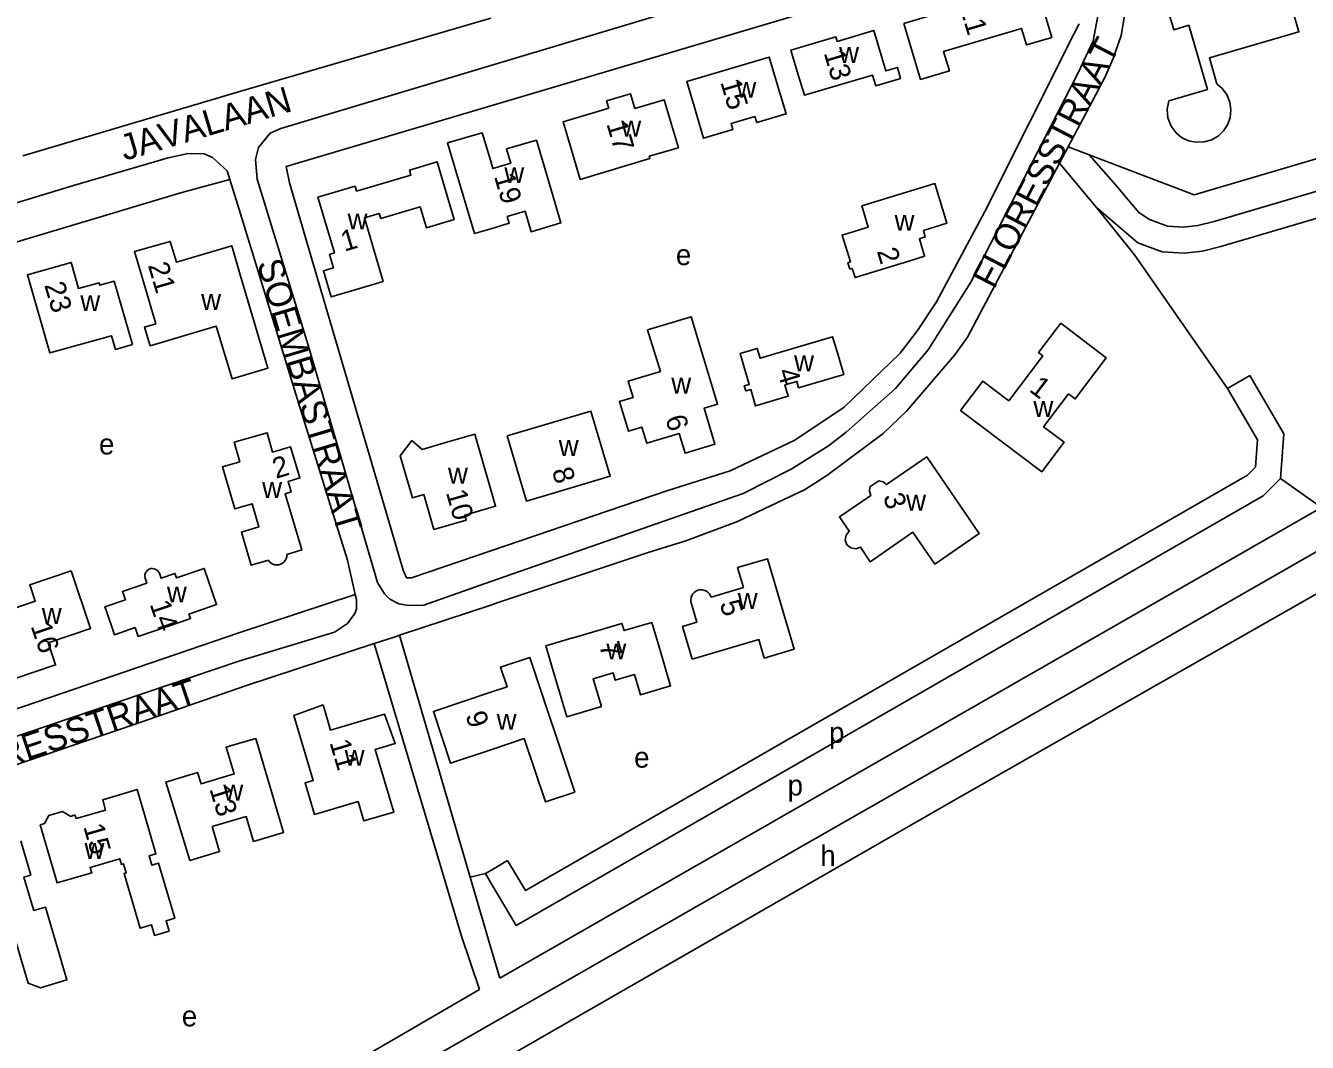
# Model space of a CAD drawing. Extents: x 162427 to 165104, y 384242 to 386287.
# Drawn here: x 163259.8 to 163508.3, y 384512.2 to 384709.2 of the extents above; entities that cross this region are included whole.
import ezdxf

# ---------------------------------------------------------------- set-up
doc = ezdxf.new("R2010")
doc.units = 0
for name, color, linetype in [('BLT_Basislijn', 7, 'Continuous'), ('BLT_Bebouwing', 7, 'Continuous'), ('BLT_Centroide', 7, 'Continuous'), ('BLT_Huisnummer', 7, 'Continuous'), ('BLT_Straatnaam', 7, 'Continuous')]:
    doc.layers.add(name, color=color, linetype=linetype)

msp = doc.modelspace()

# ---------------------------------------------------------------- linework, layer by layer
at = {"layer": 'BLT_Basislijn'}
for p, q in [((163350, 384693.71), (163454.76, 384724.78)), ((163464.08, 384709.59), (163463.13, 384707.7)), ((163463.13, 384707.7), (163445.8, 384673.25)), ((163461.96, 384685.77), (163460.27, 384682.58)), ((163471.2, 384678.31), (163465.99, 384684.23)), ((163445.8, 384673.25), (163436.4, 384655.73)), ((163436.4, 384655.73), (163432.74, 384650.16)), ((163432.74, 384650.16), (163429.34, 384645.75)), ((163429.34, 384645.75), (163418.5, 384635.33)), ((163492.84, 384638.95), (163497.16, 384641.46)), ((163418.5, 384635.33), (163408.97, 384628.91)), ((163408.97, 384628.91), (163396.4, 384622.95)), ((163559.35, 384627.11), (163500, 384593.4)), ((163396.4, 384622.95), (163384.15, 384619.07)), ((163503.13, 384621.48), (163511.09, 384615.84)), ((163384.15, 384619.07), (163350, 384607.44)), ((163351.72, 384524.66), (163511.09, 384615.84)), ((163350, 384596.96), (163332.27, 384591.09)), ((163500, 384593.4), (163440.07, 384559.28)), ((163331.23, 384590.75), (163327.37, 384589.49)), ((163332.27, 384591.09), (163331.23, 384590.75)), ((163332.27, 384591.09), (163345.99, 384544.22)), ((163280.69, 384573.73), (163237.22, 384558.98)), ((163440.07, 384559.28), (163396.32, 384534.12)), ((163348.96, 384544.91), (163350, 384545.52)), ((163350, 384545.52), (163353.26, 384547.46)), ((163348.96, 384544.91), (163345.99, 384544.22)), ((163345.99, 384544.22), (163350, 384530.53)), ((163348.96, 384544.91), (163350, 384543.15)), ((163396.32, 384534.12), (163350, 384507.52)), ((163350, 384530.53), (163351.72, 384524.66)), ((163309.07, 384500), (163347.82, 384522.43)), ((163322.43, 384500), (163350, 384515.76))]:
    msp.add_line(p, q, dxfattribs=at)
for points in [[(163467.29, 384728.29), (163466.62, 384729.88), (163463.6, 384732.88), (163461.75, 384733.29), (163458.1, 384733.29), (163405.24, 384717.72), (163383.2, 384711.44), (163350, 384701.49)], [(163472.81, 384730.65), (163473.79, 384724.1), (163473.75, 384716.5), (163472.19, 384707.36), (163470.68, 384702.87), (163468.99, 384699.07), (163461.96, 384685.77)], [(163350, 384601.49), (163398.95, 384618.6), (163408.24, 384623.3), (163415.49, 384627.82), (163418.9, 384630.46), (163428.44, 384638.89), (163434.81, 384646.43), (163443.08, 384659.54), (163463.9, 384700.11), (163466.78, 384706.31), (163467.84, 384711.76)], [(163350, 384710.67), (163301.55, 384696.57), (163259.29, 384683.99)], [(163471.2, 384678.31), (163475.64, 384673.05), (163477.7, 384671.67), (163481.2, 384670.38), (163484.32, 384670.2), (163487.08, 384670.48), (163490.22, 384671.29), (163519.39, 384679.86), (163559.36, 384691.05), (163597.88, 384702.02), (163623.03, 384709.14)], [(163467.43, 384673.97), (163475.42, 384667.18), (163480.17, 384665.43), (163484.43, 384665.18), (163487.96, 384665.55), (163491.55, 384666.47), (163520.77, 384675.06), (163560.72, 384686.24), (163599.24, 384697.21), (163624.39, 384704.33)], [(163350, 384701.49), (163309.29, 384689.3), (163307.22, 384688.43), (163304.99, 384685.65), (163304.36, 384683.27), (163304.68, 384679.52), (163314.57, 384647.35), (163328.06, 384601.31), (163329.38, 384599.12), (163330.45, 384598.07), (163332.17, 384597.22), (163334.06, 384596.88), (163337, 384596.95), (163350, 384601.49)], [(163350, 384607.44), (163334.65, 384602.21), (163333.66, 384602.2), (163332.99, 384603.71), (163314.63, 384666.19), (163310.96, 384678.75), (163310.29, 384681.93), (163350, 384693.71)], [(163299.37, 384679.4), (163298.88, 384681.1), (163296.02, 384683.71), (163294.43, 384684.37), (163291.29, 384684.49), (163287.47, 384683.63), (163269.11, 384678.28), (163166, 384646.92)], [(163461.96, 384685.77), (163465.99, 384684.23)], [(163465.99, 384684.23), (163486.36, 384676.44), (163515.54, 384685.05)], [(163460.27, 384682.58), (163442.44, 384648.88), (163439.95, 384645.47), (163430.67, 384634.57), (163426.06, 384630.21), (163415.17, 384622.05), (163410.82, 384619.3), (163406.79, 384617.4)], [(163460.27, 384682.58), (163467.43, 384673.97)], [(163299.37, 384679.4), (163290.09, 384676.91), (163162.73, 384638.79), (163164.44, 384633.12)], [(163299.37, 384679.4), (163301.46, 384672.8), (163312.7, 384636.17), (163322.24, 384605.63), (163323.73, 384599)], [(163467.43, 384673.97), (163474.78, 384664.83), (163492.84, 384638.95)], [(163503.13, 384621.48), (163503.75, 384630.13), (163497.16, 384641.46)], [(163353.26, 384547.46), (163356.71, 384541.64), (163496.69, 384622.11), (163498.28, 384623.7), (163498.65, 384628.95), (163492.84, 384638.95)], [(163350, 384515.76), (163466.83, 384582.52), (163557.56, 384634.54)], [(163350, 384543.15), (163354.93, 384534.85), (163499.76, 384618.11), (163503.13, 384621.48)], [(163406.79, 384617.4), (163397.82, 384613.16), (163387.79, 384609.42), (163380.48, 384607.14), (163351.61, 384597.49), (163350, 384596.96)], [(163323.73, 384599), (163301.16, 384591.55), (163207.94, 384559.71)], [(163323.73, 384599), (163323.94, 384598.06), (163323.97, 384596.15), (163323.61, 384595.3), (163322.24, 384593.4), (163319.67, 384591.67), (163301.14, 384586.07), (163209.29, 384555.05)], [(163327.37, 384589.49), (163302.43, 384581.29), (163280.69, 384573.73)], [(163347.82, 384522.43), (163344.33, 384532.79), (163327.37, 384589.49)]]:
    msp.add_lwpolyline(points, dxfattribs=at)
at = {"layer": 'BLT_Bebouwing'}
for points in [[(163480.92, 384724.17), (163499.23, 384729.53), (163500.91, 384723.82), (163497.95, 384722.95), (163499.43, 384717.9), (163503.48, 384719.09), (163506.68, 384708.07), (163489.32, 384702.98), (163490.78, 384697.95)], [(163481.49, 384694.69), (163488.94, 384696.87), (163485.33, 384709.32), (163482.4, 384708.45), (163479.77, 384717.38), (163482.68, 384718.23), (163480.92, 384724.17)], [(163430.1, 384709.64), (163435.51, 384711.24), (163435.11, 384712.59), (163441.36, 384714.44), (163440.97, 384715.76), (163454.93, 384719.89), (163458.76, 384706.97), (163453.87, 384705.52), (163452.92, 384708.71), (163437.8, 384704.24), (163438.91, 384700.48), (163433.3, 384698.82), (163430.1, 384709.64)], [(163429.46, 384699.03), (163424.63, 384697.59), (163424.01, 384699.67), (163410.8, 384695.74), (163409.62, 384699.72), (163408.2, 384704.51), (163416.87, 384707.09), (163417.14, 384706.2), (163424.25, 384708.32), (163426.58, 384700.47), (163428.83, 384701.14), (163429.46, 384699.03)], [(163405.42, 384698.37), (163407.27, 384692.14), (163401.57, 384690.44), (163401.22, 384691.63), (163396.6, 384690.25), (163396.94, 384689.1), (163391.25, 384687.41), (163389.41, 384693.61), (163387.99, 384698.4), (163404, 384703.16), (163405.42, 384698.37)], [(163490.78, 384697.95), (163491.82, 384697.06), (163492.69, 384695.87), (163493.28, 384694.44), (163493.5, 384692.9), (163493.33, 384691.37), (163492.82, 384689.99), (163492.06, 384688.84), (163491.07, 384687.89), (163489.81, 384687.14), (163488.34, 384686.7), (163486.77, 384686.63), (163485.27, 384686.95), (163483.94, 384687.59), (163482.88, 384688.45)], [(163385.02, 384690.08), (163383.6, 384694.87), (163377.95, 384693.19), (163377.11, 384696.03), (163372.46, 384694.65), (163372.87, 384693.26), (163364.01, 384690.62), (163365.43, 384685.83), (163367.33, 384679.45), (163380.86, 384683.47), (163380.72, 384683.92), (163386.36, 384685.59), (163385.02, 384690.08)], [(163481.49, 384694.69), (163481.16, 384693.08), (163481.28, 384691.37), (163481.89, 384689.77), (163482.88, 384688.45)], [(163350, 384682.96), (163348.35, 384688.49), (163341.61, 384686.53), (163343.02, 384681.73), (163346.82, 384668.93), (163350, 384669.87)], [(163350, 384669.87), (163353.57, 384670.93), (163353.18, 384672.23), (163356.64, 384673.26), (163357.81, 384669.31), (163363.59, 384671.02), (163360.27, 384682.24), (163358.85, 384687.04), (163353.05, 384685.34), (163353.86, 384682.57), (163350.42, 384681.54), (163350, 384682.96)], [(163323.98, 384677.18), (163334.5, 384680.28), (163334.24, 384681.24), (163339.61, 384682.82), (163341.02, 384678.02), (163342.88, 384671.67), (163337.51, 384670.09), (163336.33, 384674.12), (163328.65, 384671.87), (163328.37, 384672.83), (163325.49, 384671.99), (163329.12, 384659.63), (163323.87, 384658.09), (163319.07, 384656.68), (163317.56, 384661.73), (163319.49, 384662.3), (163318.73, 384664.87), (163319.67, 384665.19), (163316.48, 384676.02), (163323.7, 384678.12), (163323.98, 384677.18)], [(163421.92, 384674.3), (163436.08, 384678.66), (163438.43, 384670.95), (163433.88, 384669.56), (163434.24, 384668.29), (163433.09, 384667.92), (163434.11, 384664.56), (163431.05, 384663.58), (163420.64, 384660.41), (163420.09, 384662.2), (163419.62, 384662.05), (163419.24, 384663.3), (163419.71, 384663.44), (163418.12, 384668.62), (163423.19, 384670.18), (163421.92, 384674.3)], [(163301.42, 384660.97), (163306.77, 384642.87), (163299.84, 384640.81), (163296.76, 384651), (163283.95, 384647.21), (163282.88, 384650.83), (163285.04, 384651.47), (163282.32, 384660.66), (163280.9, 384665.45), (163287.85, 384667.43), (163289.04, 384663.4), (163299.76, 384666.57), (163301.42, 384660.97)], [(163460.49, 384651.6), (163456.19, 384645.91), (163457.02, 384645.28), (163450.43, 384636.55), (163445.38, 384640.36), (163441.07, 384634.65), (163456.82, 384622.76), (163461.14, 384628.49), (163457.19, 384631.47), (163462.03, 384637.89), (163463.33, 384636.91), (163469.33, 384644.85), (163460.49, 384651.6)], [(163417, 384646.46), (163416.27, 384648.94), (163402.22, 384644.78), (163401.65, 384646.68), (163398.34, 384645.7), (163400.11, 384639.71), (163399.15, 384639.42), (163399.43, 384638.46), (163400.4, 384638.75), (163401.35, 384635.55), (163407.66, 384637.44), (163407.03, 384639.62), (163409.33, 384640.29), (163409.68, 384639.08), (163418.43, 384641.66), (163417, 384646.46)], [(163353.19, 384629.76), (163369.42, 384634.56), (163373.17, 384621.91), (163356.93, 384617.1), (163353.19, 384629.76)], [(163300.23, 384628.49), (163306.61, 384630.36), (163307.7, 384626.61), (163311.17, 384627.63), (163312.94, 384621.58), (163310.69, 384620.93), (163311.29, 384618.87), (163310.15, 384618.53), (163313.34, 384607.64), (163310.46, 384606.77)], [(163350, 384619.28), (163346.89, 384630.07), (163341.02, 384628.37), (163336.66, 384627.12), (163334.69, 384628.85)], [(163306.87, 384605.67), (163303.51, 384604.7), (163302.1, 384609.5), (163301.64, 384611.11), (163305.05, 384612.11), (163303.74, 384616.58), (163301.25, 384615.85), (163300.37, 384615.59), (163297.98, 384623.75), (163301.33, 384624.73), (163300.23, 384628.49)], [(163334.69, 384628.85), (163332.45, 384625.9), (163334.81, 384617.72), (163337.02, 384618.36), (163338.96, 384611.62), (163345.24, 384613.43), (163344.96, 384614.39), (163350, 384615.84)], [(163434.52, 384625.65), (163426.72, 384620.31), (163426.06, 384620.85), (163425.24, 384621.05), (163423.5, 384619.86), (163423.43, 384619.02), (163423.69, 384618.21), (163417.6, 384614.04), (163419.5, 384611.26), (163418.88, 384610.5), (163418.7, 384609.54), (163419.04, 384608.64), (163419.81, 384608.07), (163420.77, 384607.88), (163421.7, 384608.19), (163423.55, 384605.36), (163431.83, 384611.05), (163436.07, 384604.88), (163444.71, 384610.81), (163434.52, 384625.65)], [(163350, 384615.84), (163350.92, 384616.11), (163350, 384619.28)], [(163306.87, 384605.67), (163307.1, 384605.36), (163307.4, 384605.09), (163307.73, 384604.9), (163308.1, 384604.77), (163308.49, 384604.72), (163308.89, 384604.75), (163309.26, 384604.86), (163309.61, 384605.05), (163309.91, 384605.3), (163310.15, 384605.6), (163310.33, 384605.95), (163310.44, 384606.33), (163310.46, 384606.72), (163310.46, 384606.77)], [(163392.7, 384598.51), (163398.99, 384600.37), (163397.85, 384604.2), (163403.64, 384605.91), (163405.05, 384601.12), (163408.81, 384588.4), (163403.02, 384586.69), (163401.96, 384590.29), (163389.04, 384586.47), (163388.59, 384588), (163387.17, 384592.8), (163389.97, 384593.63), (163388.86, 384597.39)], [(163282.96, 384602.16), (163283.28, 384601.21), (163278.6, 384599.61), (163279.16, 384597.96), (163275.18, 384596.6), (163275.41, 384595.94), (163277.02, 384591.21), (163281.03, 384592.58), (163281.61, 384590.89), (163289.76, 384593.66), (163291.75, 384594.34), (163291.46, 384595.2), (163296.84, 384597.04), (163295.22, 384601.77), (163294.44, 384604.06), (163289.03, 384602.21), (163288.74, 384603.07), (163286.08, 384602.16), (163285.75, 384603.11)], [(163285.75, 384603.11), (163285.59, 384603.41), (163285.36, 384603.67), (163285.08, 384603.86), (163284.76, 384603.99), (163284.42, 384604.04), (163284.08, 384604.01), (163283.75, 384603.9), (163283.46, 384603.72), (163283.22, 384603.47), (163283.04, 384603.18), (163282.93, 384602.85), (163282.9, 384602.51), (163282.96, 384602.17), (163282.96, 384602.16)], [(163392.7, 384598.51), (163392.54, 384598.88), (163392.32, 384599.21), (163392.03, 384599.49), (163391.69, 384599.7), (163391.32, 384599.85), (163390.93, 384599.92), (163390.53, 384599.9), (163390.14, 384599.81), (163389.78, 384599.65), (163389.45, 384599.41), (163389.18, 384599.12), (163388.98, 384598.78), (163388.85, 384598.4), (163388.79, 384598), (163388.81, 384597.6), (163388.86, 384597.39)], [(163365.8, 384590.54), (163365.67, 384590.51), (163360.68, 384589.03), (163362.11, 384584.23), (163364.76, 384575.3), (163371.46, 384577.31), (163369.85, 384582.66), (163373.7, 384583.8), (163374.12, 384582.37), (163377.87, 384583.47), (163379.03, 384579.54), (163384.86, 384581.27), (163382.56, 384589.04), (163381.22, 384593.57), (163375.84, 384592), (163375.43, 384593.4), (163365.8, 384590.54)], [(163350, 384568.91), (163356.49, 384571.08), (163360.6, 384558.8), (163366.29, 384560.7), (163357.56, 384586.79), (163351.87, 384584.9), (163353.14, 384581.1), (163350, 384580.05)], [(163350, 384580.05), (163338.86, 384576.33), (163342.21, 384566.31), (163350, 384568.91)], [(163317.47, 384577.62), (163318.94, 384572.72), (163329.41, 384575.78), (163331.48, 384570.15), (163327.56, 384568.97), (163331.21, 384556.84), (163325.41, 384555.12), (163324.29, 384558.88), (163315.81, 384556.37), (163314, 384562.5), (163315.57, 384562.97), (163311.83, 384575.58), (163317.47, 384577.62)], [(163295.97, 384554.02), (163302.58, 384555.97), (163304, 384551.14), (163309.8, 384552.85), (163304.41, 384571.07), (163301.08, 384570.1), (163298.66, 384569.39), (163300.23, 384564.24), (163293.81, 384562.28), (163293.13, 384564.52), (163287.01, 384562.65), (163288.47, 384557.87), (163291.64, 384547.46), (163297.4, 384549.17), (163295.97, 384554.02)], [(163282.85, 384556.39), (163281.46, 384561.2), (163274.76, 384559.22), (163275.31, 384557.22), (163269.6, 384555.59), (163269.34, 384556.28), (163268.55, 384555.98), (163266.98, 384556.96), (163264.31, 384556.17), (163263.44, 384554.59), (163262.64, 384554.33), (163264.03, 384549.53), (163265.9, 384543.1), (163272.62, 384545.05), (163272.31, 384546.12), (163278.07, 384547.8), (163278.39, 384546.69), (163278.8, 384546.81), (163279.31, 384545.03), (163278.91, 384544.91), (163281.99, 384534.31), (163284.22, 384534.96), (163284.8, 384532.94), (163287.62, 384533.76), (163287.03, 384535.78), (163288.71, 384536.26), (163285.6, 384546.95), (163284.26, 384546.55), (163283.74, 384548.33), (163285.08, 384548.72), (163282.85, 384556.39)], [(163258.85, 384551.23), (163260.81, 384544.63), (163259.46, 384544.23), (163260.69, 384540.11), (163261.38, 384537.76), (163263.63, 384538.42), (163267.82, 384524.29), (163262.67, 384522.76), (163260.33, 384523.67), (163255.59, 384539.64)]]:
    msp.add_lwpolyline(points, dxfattribs=at)
for points in [[(163280.51, 384647.46), (163276.95, 384659.72), (163274.19, 384658.92), (163274.05, 384659.41), (163270.08, 384658.29), (163268.65, 384663.37), (163260.16, 384660.98), (163264.48, 384645.82), (163276.47, 384649.14), (163277.24, 384646.51)], [(163380.4, 384650.27), (163388.84, 384652.82), (163393.96, 384635.88), (163391.35, 384635.09), (163393.45, 384628.16), (163387.66, 384626.41), (163386.52, 384630.19), (163380.26, 384628.3), (163379.31, 384631.44), (163376.69, 384630.65), (163374.95, 384636.39), (163377.57, 384637.19), (163376.62, 384640.33), (163382.89, 384642.23)], [(163268.62, 384603.56), (163272.4, 384592.44), (163264.16, 384589.64), (163265.62, 384585.35), (163257.61, 384582.63), (163256.27, 384586.57), (163255.64, 384586.35), (163254.62, 384589.36), (163255.25, 384589.57), (163254.77, 384590.99), (163254.14, 384590.78), (163252.83, 384594.62), (163253.54, 384594.86), (163253.29, 384595.57), (163257.14, 384596.87), (163257.35, 384596.25), (163261.68, 384597.72), (163260.62, 384600.84)]]:
    msp.add_lwpolyline(points, close=True, dxfattribs=at)

# ---------------------------------------------------------------- texts
at = {"layer": 'BLT_Centroide'}
for s, p in [('w', (163417.53, 384702.03)), ('w', (163397.62, 384695.28)), ('w', (163375.29, 384687.75)), ('w', (163352.62, 384678.72)), ('w', (163322.23, 384669.75)), ('w', (163428.28, 384669.48)), ('e', (163385.89, 384662.83)), ('w', (163293.84, 384654.16)), ('w', (163270.41, 384653.91)), ('w', (163408.8, 384642.25)), ('w', (163384.99, 384637.95)), ('w', (163455.2, 384633.42)), ('e', (163274.04, 384626.15)), ('w', (163363.17, 384625.84)), ('w', (163341.69, 384620.48)), ('w', (163305.66, 384617.7)), ('w', (163430.52, 384615.25)), ('w', (163287.2, 384597.47)), ('w', (163397.87, 384596.19)), ('w', (163262.94, 384593.31)), ('w', (163372.4, 384586.41)), ('w', (163351.13, 384572.78)), ('p', (163415.58, 384570.26)), ('w', (163321.66, 384565.8)), ('e', (163377.79, 384565.44)), ('p', (163407.55, 384560.04)), ('w', (163298.14, 384559.06)), ('w', (163271.23, 384547.75)), ('h', (163413.89, 384546.4)), ('e', (163290.09, 384515.3))]:
    msp.add_text(s, height=4, dxfattribs=at).set_placement(p)
at = {"layer": 'BLT_Huisnummer'}
for s, rotation, p in [('11', 286.4887, (163440.87, 384712.82)), ('13', 286.5499, (163414.52, 384703.97)), ('15', 286.5472, (163394.47, 384698.31)), ('17', 286.5517, (163372.39, 384690.21)), ('19', 286.4925, (163350.59, 384680.05)), ('1', 16.3452, (163321.6, 384665.42)), ('2', 286.9282, (163424.81, 384665.57)), ('21', 286.4846, (163283.49, 384662.81)), ('23', 286.4832, (163263.39, 384658.99)), ('4', 286.5122, (163405.5, 384642.26)), ('1', 322.9425, (163454.19, 384638.5)), ('6', 286.8245, (163383.79, 384633.17)), ('2', 16.6865, (163308.35, 384621.4)), ('8', 286.4851, (163361.81, 384623.02)), ('10', 286.0733, (163341.27, 384618.77)), ('3', 286.4728, (163426.04, 384618.06)), ('14', 288.8661, (163283.82, 384597.16)), ('5', 286.4728, (163394.34, 384597.31)), ('16', 288.8661, (163260.75, 384592.89)), ('7', 286.5419, (163370.95, 384589.18)), ('9', 288.495, (163345.03, 384575.63)), ('11', 286.5186, (163318.7, 384570.33)), ('13', 286.9501, (163295.41, 384561.35)), ('15', 286.2064, (163270.96, 384554.01))]:
    msp.add_text(s, height=4, rotation=rotation, dxfattribs=at).set_placement(p)
at = {"layer": 'BLT_Straatnaam'}
for s, height, rotation, p in [('FLORESSTRAAT', 4.9999, 62.5947, (163447.6, 384658)), ('JAVALAAN', 5, 16.5316, (163278.98, 384683.02)), ('SOEMBASTRAAT', 4.9999, 286.6784, (163304.61, 384663.22)), ('FLORESSTRAAT', 4.9999, 18.5947, (163243.12, 384561.14))]:
    msp.add_text(s, height=height, rotation=rotation, dxfattribs=at).set_placement(p)

doc.saveas('drawing.dxf')
